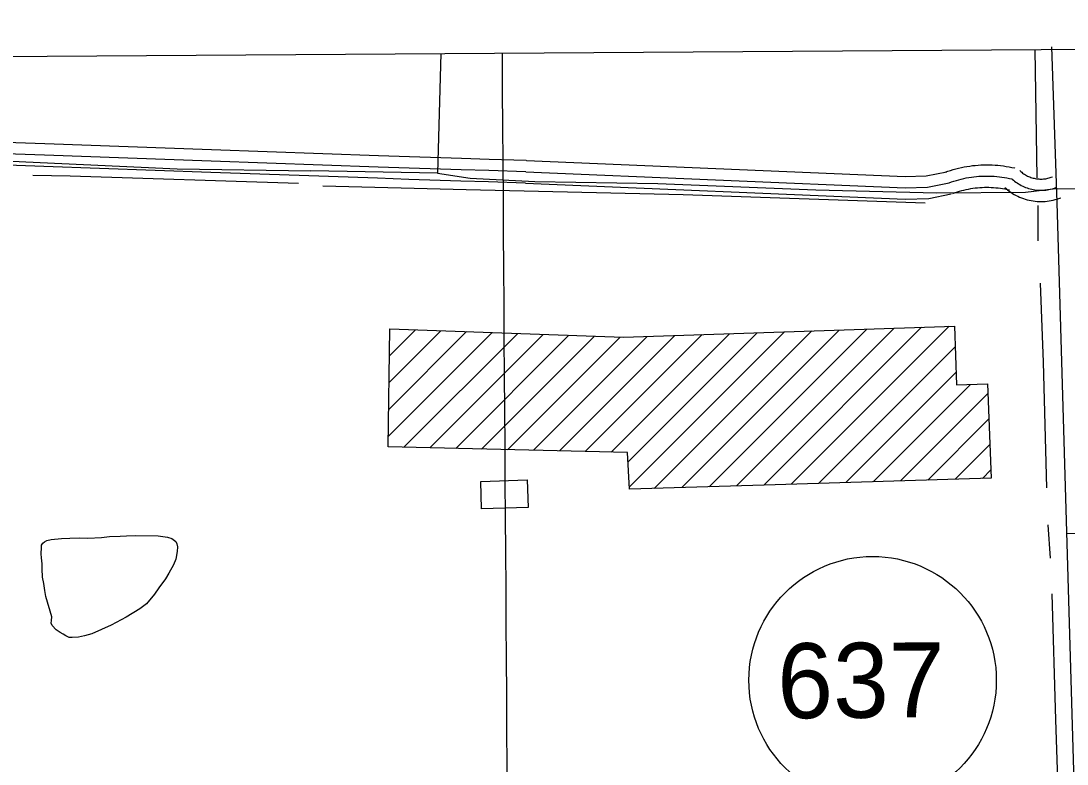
# Model space of a CAD drawing. Extents: x 3508733 to 3546731, y 546897 to 572481.
# Drawn here: x 3522702 to 3524097, y 569603 to 570594 of the extents above; entities that cross this region are included whole.
import ezdxf

# ---------------------------------------------------------------- set-up
doc = ezdxf.new("R2010")
doc.units = 0
for name, color, linetype in [('V-BLDG-OTLN', 7, 'Continuous'), ('V-DTCH-CNTR', 7, 'Continuous'), ('V-GRID-FRAM', 7, 'Continuous'), ('V-GRID-MAJR', 7, 'Continuous'), ('V-ROAD-CNTR', 7, 'Continuous'), ('V-ROAD-IDEN', 7, 'Continuous'), ('V-SITE-VEGE', 7, 'Continuous'), ('V-TOPO-SHOR', 7, 'Continuous')]:
    doc.layers.add(name, color=color, linetype=linetype)

msp = doc.modelspace()

# ---------------------------------------------------------------- linework, layer by layer
at = {"layer": 'V-BLDG-OTLN'}
for p, q in [((3523191.725578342, 570039.8598938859), (3523330.0883016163, 570178.2226171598)), ((3523192.1965774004, 570075.6858222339), (3523295.969369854, 570179.4586146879)), ((3523192.667576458, 570111.5127505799), (3523261.849438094, 570180.694612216)), ((3523193.139575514, 570147.3386789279), (3523227.7305063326, 570181.929609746)), ((3523212.457536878, 570025.236923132), (3523364.208233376, 570176.986619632)), ((3523247.01146777, 570024.434924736), (3523398.3281651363, 570175.751622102)), ((3523281.5653986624, 570023.6329263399), (3523432.447096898, 570174.5156245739)), ((3523419.7791222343, 570020.4259327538), (3523573.5458147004, 570174.1926252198)), ((3523454.3330531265, 570019.624934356), (3523610.1337415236, 570175.4256227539)), ((3523488.8859840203, 570018.8229359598), (3523646.7226683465, 570176.659620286)), ((3523511.348939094, 570005.929961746), (3523683.311595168, 570177.8926178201)), ((3523513.229935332, 569972.4560286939), (3523719.90052199, 570179.1266153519)), ((3523546.3458691, 569970.2170331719), (3523756.489448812, 570180.359612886)), ((3523582.8517960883, 569971.36803087), (3523793.077375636, 570181.5936104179)), ((3523619.357723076, 569972.51802857), (3523829.666302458, 570182.8266079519)), ((3523655.863650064, 569973.6690262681), (3523866.25522928, 570184.0606054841)), ((3523692.3705770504, 569974.8200239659), (3523902.8441561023, 570185.2936030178)), ((3523728.857504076, 569975.9520217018), (3523939.4330829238, 570186.52760055)), ((3523316.118329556, 570022.8319279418), (3523466.567028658, 570173.2796270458)), ((3523350.672260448, 570022.0299295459), (3523500.6859604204, 570172.043629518)), ((3523385.22619134, 570021.22793115), (3523536.9568878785, 570172.958627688)), ((3523765.331431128, 569977.071019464), (3523947.5510666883, 570159.2906550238)), ((3523801.8053581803, 569978.1890172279), (3523948.631064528, 570125.0147235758)), ((3523838.279285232, 569979.3080149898), (3523968.0920256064, 570109.120755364)), ((3523874.7532122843, 569980.4270127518), (3523991.3229791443, 570096.995779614)), ((3523911.227139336, 569981.546010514), (3523992.6569764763, 570062.974847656)), ((3523947.7010663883, 569982.6640082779), (3523993.9919738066, 570028.9549156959)), ((3523984.17499344, 569983.7830060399), (3523995.325971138, 569994.933983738))]:
    msp.add_line(p, q, dxfattribs=at)
for points in [[(3523193.6105745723, 570183.1656072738), (3523505.0859516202, 570171.8846298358), (3523946.6850684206, 570186.7716000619), (3523949.151063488, 570108.523756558), (3523990.8189801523, 570109.8367539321), (3523995.7499702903, 569984.1380053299), (3523707.702546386, 569975.303023), (3523513.413934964, 569969.1790352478), (3523510.652940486, 570018.31793697), (3523191.5395787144, 570025.7219221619)], [(3523378.137205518, 569945.0330835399), (3523316.119329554, 569943.07808745), (3523314.96633186, 569979.6580142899), (3523376.984207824, 569981.6130103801)]]:
    msp.add_lwpolyline(points, close=True, dxfattribs=at)
at = {"layer": 'V-DTCH-CNTR'}
for p, q in [((3523257.171, 570390.74), (3523088.473, 570393.736)), ((3524041.488, 570365.515), (3524081.622, 570370.17))]:
    msp.add_line(p, q, dxfattribs=at)
for points in [[(3523261.8318048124, 570550.3896622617), (3523257.171, 570390.74)], [(3521248.603, 570465.648), (3521460.9220000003, 570449.436), (3521693.964, 570436.81), (3521902.194, 570428.409), (3522107.528, 570421.0160000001), (3522328.731, 570416.307), (3522601.608, 570411.202), (3522708.129, 570405.836)], [(3522708.129, 570405.836), (3522909.886, 570396.554), (3523088.473, 570393.736)], [(3523257.171, 570390.74), (3523300.83, 570383.971), (3523386.988, 570379.849), (3523550.9450000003, 570376.91), (3523761.823, 570368.452), (3523922.5270000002, 570364.585), (3524041.488, 570365.515)], [(3524081.622, 570370.17), (3524127.3170000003, 570369.854), (3524231.628, 570366.127), (3524355.4420000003, 570366.3420000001), (3524575.491, 570364.886), (3524727.793, 570362.756), (3524836.026, 570361.245)]]:
    msp.add_lwpolyline(points, dxfattribs=at)
at = {"layer": 'V-GRID-FRAM'}
msp.add_lwpolyline([(3512799.986, 570478.871), (3544431.278, 570695.107), (3544563.5130000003, 552512.398), (3512916.353, 552296.053), (3512799.986, 570478.871)], dxfattribs=at)
at = {"layer": 'V-GRID-MAJR'}
msp.add_spline([(3523465.4050000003, 552368.1680000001), (3523424.875, 558426.011), (3523384.323, 564486.938), (3523343.771, 570547.883), (3523343.75, 570550.9500000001)], degree=3, dxfattribs=at)
at = {"layer": 'V-ROAD-CNTR'}
for points in [[(3524203.4775548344, 566496.1109813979), (3524208.156545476, 566552.74986812), (3524190.875580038, 567116.48874064), (3524174.8216121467, 567625.9487217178), (3524145.4996707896, 568379.4242147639), (3524133.2056953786, 568784.972403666), (3524107.9167459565, 569518.205937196), (3524083.5937946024, 570351.6192703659), (3524076.570808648, 570559.13185534)], [(3523375.6532104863, 570407.5791584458), (3523326.345309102, 570409.1021553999), (3523289.368383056, 570410.25715309), (3523261.6434385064, 570411.1391513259), (3523220.0585216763, 570412.5021485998), (3523178.4756048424, 570413.929145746), (3522956.0040497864, 570421.7961300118), (3522733.5254947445, 570429.6711142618), (3522501.1979594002, 570437.8680978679)], [(3523375.1902114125, 570392.586188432), (3523325.8793100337, 570394.109185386), (3523288.895384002, 570395.2641830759), (3523261.1594394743, 570396.14718131), (3523219.555522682, 570397.5101785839), (3523177.953605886, 570398.9381757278), (3522955.474050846, 570406.8051599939), (3522732.995495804, 570414.680144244), (3522500.669960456, 570422.8771278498)], [(3523374.7272123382, 570377.5932184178), (3523325.413310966, 570379.1162153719), (3523288.422384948, 570380.2712130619), (3523260.6754404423, 570381.155211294), (3523219.0525236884, 570382.5182085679), (3523177.4316069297, 570383.94720571), (3522954.944051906, 570391.814189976), (3522732.465496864, 570399.6891742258), (3522500.141961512, 570407.8861578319)], [(3523375.824210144, 570407.573158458), (3523881.06019967, 570386.191201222), (3523908.821144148, 570387.0651994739), (3523936.5210887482, 570392.584188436)], [(3523934.403092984, 570391.9981896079), (3523937.777086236, 570393.204187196), (3523941.3460790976, 570394.3861848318), (3523944.9420719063, 570395.484182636), (3523948.5610646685, 570396.498180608), (3523952.206057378, 570397.4271787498), (3523955.87005005, 570398.2691770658), (3523959.552042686, 570399.0261755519), (3523963.253035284, 570399.696174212), (3523966.968027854, 570400.278173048), (3523970.6950204, 570400.774172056), (3523974.433012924, 570401.181171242), (3523978.178005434, 570401.5011706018), (3523981.932997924, 570401.73217014), (3523985.68999041, 570401.876169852), (3523989.447982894, 570401.9311697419), (3523993.2069753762, 570401.899169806), (3523996.9669678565, 570401.77717005), (3524000.71996035, 570401.5681704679), (3524004.466952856, 570401.271171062), (3524008.208945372, 570400.8861718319), (3524011.9409379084, 570400.4131727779), (3524015.6569304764, 570399.8521738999), (3524019.35992307, 570399.2051751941), (3524023.046915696, 570398.471176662), (3524026.643908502, 570397.666178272), (3524027.1489074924, 570397.5461785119)], [(3523375.1902114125, 570392.586188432), (3523880.979199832, 570371.1812312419), (3523910.5341407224, 570372.1122293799), (3523939.452082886, 570377.8732178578)], [(3523939.452082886, 570377.8732178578), (3523942.661076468, 570379.020215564), (3523945.896069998, 570380.09221342), (3523949.1550634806, 570381.0872114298), (3523952.4370569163, 570382.0062095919), (3523955.739050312, 570382.848207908), (3523959.0600436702, 570383.6112063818), (3523962.398036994, 570384.29720501), (3523965.7510302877, 570384.904203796), (3523969.118023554, 570385.43220274), (3523972.496016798, 570385.8812018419), (3523975.884010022, 570386.250201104), (3523979.2790032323, 570386.5402005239), (3523982.6809964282, 570386.750200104), (3523986.085989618, 570386.8801998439), (3523989.4939828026, 570386.930199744), (3523992.9009759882, 570386.9011998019), (3523996.3069691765, 570386.791200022), (3523999.70996237, 570386.601200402), (3524003.106955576, 570386.3322009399), (3524006.4969487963, 570385.983201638), (3524009.877942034, 570385.5542024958), (3524013.2469352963, 570385.046203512), (3524016.6039285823, 570384.459204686), (3524019.945921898, 570383.7942060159), (3524023.2719152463, 570383.0502075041), (3524023.6799144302, 570382.9532076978)], [(3524033.707894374, 570394.1081853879), (3524035.072891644, 570392.8811878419), (3524036.2638892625, 570391.889189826), (3524037.4888868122, 570390.9441917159), (3524038.7488842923, 570390.0461935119), (3524040.0468816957, 570389.195195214), (3524041.371879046, 570388.3931968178), (3524042.726876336, 570387.6441983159), (3524044.113873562, 570386.943199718), (3524045.5188707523, 570386.299201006), (3524046.94986789, 570385.70720219), (3524048.4028649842, 570385.170203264), (3524049.87486204, 570384.6872042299), (3524051.363859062, 570384.261205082), (3524052.8698560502, 570383.891205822), (3524054.386853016, 570383.579206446), (3524055.916849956, 570383.324206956), (3524057.4518468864, 570383.1262073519), (3524058.9928438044, 570382.988207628), (3524060.542840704, 570382.90720779), (3524062.0918376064, 570382.8862078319), (3524063.640834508, 570382.9222077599), (3524065.1858314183, 570383.0172075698), (3524066.727828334, 570383.1712072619), (3524068.263825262, 570383.3832068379), (3524069.7878222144, 570383.6522063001), (3524071.3038191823, 570383.9792056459), (3524072.803816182, 570384.3632048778), (3524074.2878132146, 570384.8032039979), (3524075.7568102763, 570385.3002030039), (3524077.340807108, 570385.903201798), (3524077.308807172, 570385.890201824)], [(3523374.55621268, 570377.599218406), (3523880.898199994, 570356.1712612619), (3523912.247137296, 570357.1592592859), (3523942.383077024, 570363.1622472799)], [(3523944.501072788, 570363.7482461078), (3523947.5450667, 570364.836243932), (3523950.446060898, 570365.798242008), (3523953.3680550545, 570366.6902402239), (3523956.3130491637, 570367.5142385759), (3523959.2720432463, 570368.269237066), (3523962.25003729, 570368.953235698), (3523965.244031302, 570369.568234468), (3523968.2490252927, 570370.1122333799), (3523971.268019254, 570370.5862324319), (3523974.297013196, 570370.988231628), (3523977.3350071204, 570371.3192309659), (3523980.38000103, 570371.5792304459), (3523983.428994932, 570371.768230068), (3523986.481988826, 570371.884229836), (3523989.53998271, 570371.9292297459), (3523992.5949766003, 570371.9032297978), (3523995.646970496, 570371.8052299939), (3523998.6999643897, 570371.6342303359), (3524001.746958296, 570371.3932308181), (3524004.78495222, 570371.0802314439), (3524007.81494616, 570370.6952322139), (3524010.836940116, 570370.240233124), (3524013.8479340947, 570369.7132341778), (3524016.8449281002, 570369.11723537), (3524019.8999219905, 570368.4342367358), (3524020.210921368, 570368.3602368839)], [(3524013.6519344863, 570371.7982300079), (3524015.43493092, 570370.195233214), (3524017.495926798, 570368.47723665), (3524019.622922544, 570366.838239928), (3524021.810918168, 570365.2802430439), (3524024.0509136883, 570363.809245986), (3524026.347909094, 570362.4212487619), (3524028.696904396, 570361.12225136), (3524031.0878996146, 570359.913253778), (3524033.5288947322, 570358.793256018), (3524036.0098897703, 570357.7672580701), (3524038.526884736, 570356.8362599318), (3524041.076879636, 570356.0012616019), (3524043.6578744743, 570355.2632630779), (3524046.261869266, 570354.6232643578), (3524048.890864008, 570354.081265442), (3524051.53485872, 570353.6402663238), (3524054.1978533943, 570353.2982670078), (3524056.8728480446, 570353.058267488), (3524059.550842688, 570352.9192677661), (3524062.2338373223, 570352.880267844), (3524064.916831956, 570352.9442677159), (3524067.5958265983, 570353.109267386), (3524070.265821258, 570353.3752668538), (3524072.921815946, 570353.7412661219), (3524075.565810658, 570354.208265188), (3524078.187805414, 570354.7752640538), (3524080.787800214, 570355.4392627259), (3524083.361795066, 570356.2032611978), (3524085.902789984, 570357.06225948), (3524088.27478524, 570357.965257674), (3524088.5007847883, 570358.0562574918)], [(3524023.6799144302, 570382.9532076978), (3524025.253911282, 570381.5382105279), (3524026.87990803, 570380.183213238), (3524028.5559046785, 570378.891215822), (3524030.27990123, 570377.663218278), (3524032.048897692, 570376.5022205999), (3524033.8598940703, 570375.4072227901), (3524035.711890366, 570374.3832248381), (3524037.600886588, 570373.428226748), (3524039.523882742, 570372.5462285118), (3524041.4798788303, 570371.73723013), (3524043.46487486, 570371.003231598), (3524045.4758708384, 570370.3442329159), (3524047.5108667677, 570369.7622340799), (3524049.565862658, 570369.25723509), (3524051.638858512, 570368.830235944), (3524053.725854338, 570368.48223664), (3524055.82485014, 570368.21223718), (3524057.9328459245, 570368.0232375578), (3524060.046841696, 570367.913237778), (3524062.1628374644, 570367.883237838), (3524064.278833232, 570367.9332377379), (3524066.390829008, 570368.063237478), (3524068.496824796, 570368.273237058), (3524070.5928206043, 570368.5622364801), (3524072.676816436, 570368.930235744), (3524074.745812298, 570369.37723485), (3524076.795808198, 570369.9012338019), (3524078.8248041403, 570370.5032325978), (3524080.82980013, 570371.1812312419), (3524082.807796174, 570371.9342297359), (3524082.90479598, 570371.9732296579)], [(3524636.2566892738, 569930.5731124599), (3524544.939871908, 569925.2751230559), (3524096.4087689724, 569909.9281537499)]]:
    msp.add_lwpolyline(points, dxfattribs=at)
at = {"layer": 'V-ROAD-IDEN'}
msp.add_circle((3523837.4221517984, 569714.6013041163), 165.00000000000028, dxfattribs=at)
at = {"layer": 'V-SITE-VEGE'}
msp.add_lwpolyline([(3522734.8000000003, 569826.283), (3522733.532, 569834.305), (3522732.281, 569843.426), (3522730.745, 569852.001), (3522730.071, 569863.046), (3522729.889, 569869.671), (3522729.1720000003, 569877.683), (3522728.9760000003, 569883.205), (3522729.09, 569891.479), (3522729.412, 569894.786), (3522731.106, 569897.52), (3522733.059, 569899.148), (3522736.398, 569901.035), (3522741.929, 569902.061), (3522755.745, 569903.523), (3522767.066, 569904.193), (3522779.2090000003, 569904.299), (3522791.071, 569904.131), (3522809.0160000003, 569904.985), (3522819.794, 569906.214), (3522834.151, 569906.841), (3522842.429, 569907), (3522855.13, 569907.652), (3522884.923, 569907.236), (3522897.037, 569905.409), (3522903.078, 569903.394), (3522908.54, 569899.456), (3522909.6010000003, 569896.404), (3522910.3710000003, 569892.257), (3522910.291, 569886.461), (3522908.215, 569876.008), (3522905.075, 569868.602), (3522899.123, 569857.373), (3522894.6010000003, 569849.712), (3522885.881, 569837.694), (3522879.969, 569829.221), (3522869.028, 569816.407), (3522860.381, 569809.63), (3522842.294, 569798.571), (3522822.002, 569787.819), (3522796.461, 569776.588), (3522786.492, 569773.968), (3522778.742, 569772.1460000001), (3522769.903, 569771.441), (3522766.044, 569771.7710000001), (3522761.6580000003, 569773.764), (3522758.102, 569776.02), (3522753.994, 569778.286), (3522748.804, 569781.943), (3522743.365, 569787.5380000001), (3522742.304, 569790.588), (3522742.357, 569794.4500000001), (3522742.974, 569799.132)], close=True, dxfattribs=at)
at = {"layer": 'V-TOPO-SHOR'}
for p, q in [((3524058.373, 570300.38), (3524058.058, 570347.468)), ((3524074.54, 569877.394), (3524071.591, 569921.92))]:
    msp.add_line(p, q, dxfattribs=at)
for points in [[(3524056.952, 570384.5), (3524054.173066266, 570555.8062195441)], [(3523071.801, 570376.914), (3522767.503, 570386.781), (3522717.855, 570387.475)], [(3523907.44, 570350.55), (3523585.0270000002, 570361.966), (3523295.3680000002, 570368.605), (3523104.139, 570373.438)], [(3524069.684, 569971.299), (3524065.5330000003, 570138.904), (3524061.1550000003, 570243.843)], [(3524087.162, 569502.838), (3524081.915, 569661.689), (3524076.795, 569829.631)]]:
    msp.add_lwpolyline(points, dxfattribs=at)

# ---------------------------------------------------------------- texts
at = {"layer": 'V-ROAD-IDEN'}
msp.add_text('637', height=100.00000200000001, rotation=0.39165581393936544, dxfattribs=at).set_placement((3523710.601604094, 569663.7332173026))

doc.saveas('drawing.dxf')
